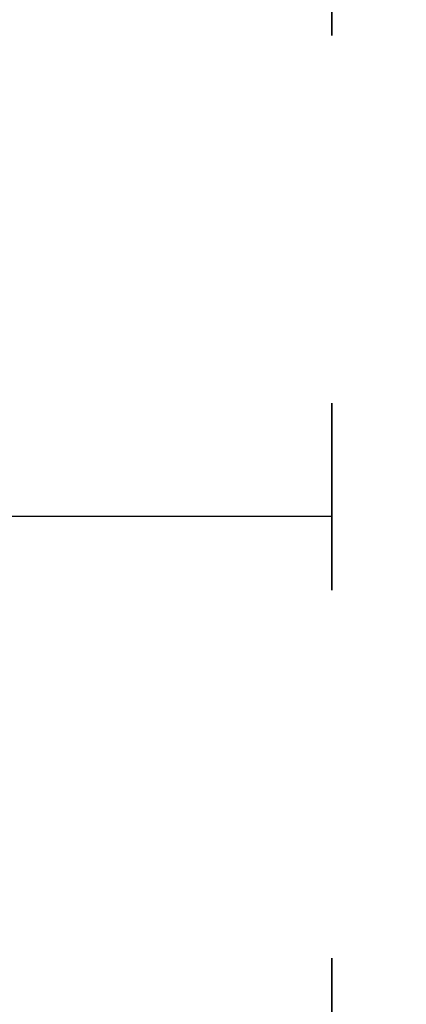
# Model space of a CAD drawing. Header units: inches. Extents: x 105152 to 158499, y 12149 to 30915.
# Tile 257 of 339: x 127377 to 127391, y 22129 to 22167. Entities that reach past the tile are written whole.
import ezdxf

# ---------------------------------------------------------------- set-up
doc = ezdxf.new("R2010")
doc.units = ezdxf.units.IN
doc.header["$MEASUREMENT"] = 0
doc.layers.add('PP-HVAC', color=7, linetype='Continuous', lineweight=25)
doc.styles.get("Standard").update_dxf_attribs({"font": 'arial.ttf', "height": 6})

msp = doc.modelspace()

# ---------------------------------------------------------------- linework, layer by layer
at = {"layer": 'PP-HVAC', "linetype": 'Continuous', "ltscale": 10}
for p, q in [((127388.643, 22265.861), (127388.643, 22147.666)), ((127388.645, 22147.666), (127388.645, 22238.029)), ((127222.008, 22147.666), (127388.643, 22147.666)), ((127222.008, 22147.666), (127388.643, 22147.666)), ((127388.643, 22147.666), (127388.643, 22004.416)), ((127388.645, 22004.416), (127388.645, 22147.666))]:
    msp.add_line(p, q, dxfattribs=at)

# ---------------------------------------------------------------- next in the draw order: texts
at = {"layer": 'PP-HVAC', "linetype": 'Continuous', "ltscale": 10, "char_height": 6.3082, "width": 442.57216, "attachment_point": 1, "bg_fill": 2}
for s, insert in [('\\pxi0.968256;{\\fCentury Gothic|b1|i0|c0|p34;CASSETTE AC }', (127249.184, 22162.839)), ('\\pxi0.968256;{\\fCentury Gothic|b1|i0|c0|p34;IN LINE  FAN }', (127252.3, 22141.679))]:
    msp.add_mtext(s, dxfattribs=dict(at, insert=insert))

# ---------------------------------------------------------------- next in the draw order: texts
for s, insert in [('\\pxi0.968256;{\\fCentury Gothic|b1|i0|c0|p34;0.4}', (127223.709, 22161.44)), ('\\pxi0.968256;{\\fCentury Gothic|b1|i0|c0|p34;0.5}', (127223.709, 22140.28))]:
    msp.add_mtext(s, dxfattribs=dict(at, insert=insert))

doc.saveas('drawing.dxf')
